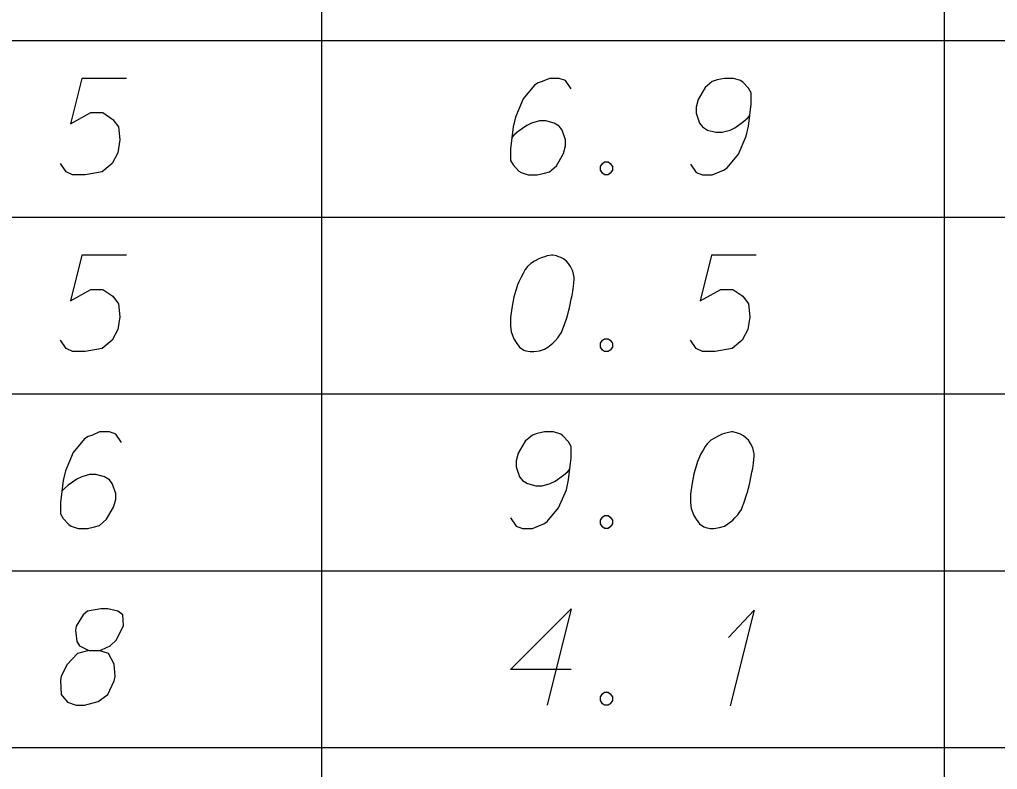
# Model space of a CAD drawing. Extents: x 2074207 to 2076812, y 516372 to 523312.
# Drawn here: x 2076573.08 to 2076621.77, y 518762.25 to 518799.58 of the extents above; entities that cross this region are included whole.
import ezdxf

# ---------------------------------------------------------------- set-up
doc = ezdxf.new("R2010")
doc.units = 0
doc.layers.add('Prop DirtTable_ Soil Test Results - Outline (Minor)', color=7, linetype='Continuous')
doc.layers.add('Prop DirtTable_ Soil Test Results - Tx (Sample Data)', color=7, linetype='Continuous')

msp = doc.modelspace()

# ---------------------------------------------------------------- linework, layer by layer
at = {"layer": 'Prop DirtTable_ Soil Test Results - Outline (Minor)'}
for p, q in [((2076588.114, 518807.343), (2076588.114, 518798.543)), ((2076619.134, 518798.543), (2076619.134, 518807.343)), ((2076260.609, 518798.543), (2076811.903, 518798.543)), ((2076260.609, 518798.543), (2076811.903, 518798.543)), ((2076588.114, 518798.543), (2076588.114, 518789.743)), ((2076619.134, 518789.743), (2076619.134, 518798.543)), ((2076260.609, 518789.743), (2076811.903, 518789.743)), ((2076260.609, 518789.743), (2076811.903, 518789.743)), ((2076588.114, 518789.743), (2076588.114, 518780.943)), ((2076619.134, 518780.943), (2076619.134, 518789.743)), ((2076260.609, 518780.943), (2076811.903, 518780.943)), ((2076260.609, 518780.943), (2076811.903, 518780.943)), ((2076588.114, 518780.943), (2076588.114, 518772.143)), ((2076619.134, 518772.143), (2076619.134, 518780.943)), ((2076260.609, 518772.143), (2076811.903, 518772.143)), ((2076260.609, 518772.143), (2076811.903, 518772.143)), ((2076588.114, 518772.143), (2076588.114, 518763.343)), ((2076619.134, 518763.343), (2076619.134, 518772.143)), ((2076260.609, 518763.343), (2076811.903, 518763.343)), ((2076260.609, 518763.343), (2076811.903, 518763.343)), ((2076588.114, 518763.343), (2076588.114, 518754.543)), ((2076619.134, 518754.543), (2076619.134, 518763.343))]:
    msp.add_line(p, q, dxfattribs=at)
at = {"layer": 'Prop DirtTable_ Soil Test Results - Tx (Sample Data)'}
for points in [[(2076578.396, 518796.65), (2076576.174, 518796.65), (2076575.609, 518794.382), (2076576.632, 518794.949), (2076577.232, 518794.949), (2076577.726, 518794.609), (2076578.008, 518794.231), (2076578.079, 518793.588), (2076577.973, 518792.946), (2076577.691, 518792.417), (2076577.197, 518792.001), (2076576.35, 518791.85), (2076575.715, 518791.85), (2076575.398, 518792.001), (2076575.116, 518792.417)], [(2076600.549, 518796.121), (2076600.267, 518796.536), (2076599.95, 518796.65), (2076599.456, 518796.65), (2076599.103, 518796.498), (2076598.891, 518796.423), (2076598.715, 518796.309), (2076598.151, 518795.629), (2076597.763, 518794.722), (2076597.657, 518794.231), (2076597.516, 518793.135), (2076597.516, 518792.568), (2076597.657, 518792.341), (2076597.939, 518792.039), (2076598.045, 518791.963), (2076598.398, 518791.85), (2076598.856, 518791.85), (2076599.209, 518791.925), (2076599.456, 518792.001), (2076599.809, 518792.303), (2076600.161, 518792.908), (2076600.267, 518793.286), (2076600.267, 518793.588), (2076600.091, 518794.08), (2076599.95, 518794.269), (2076599.703, 518794.42), (2076599.279, 518794.533), (2076598.962, 518794.533), (2076598.574, 518794.42), (2076598.327, 518794.306), (2076597.904, 518794.004), (2076597.692, 518793.815), (2076597.586, 518793.702)], [(2076606.476, 518792.379), (2076606.758, 518791.963), (2076607.075, 518791.85), (2076607.569, 518791.85), (2076607.922, 518792.001), (2076608.134, 518792.076), (2076608.31, 518792.19), (2076608.874, 518792.87), (2076609.262, 518793.777), (2076609.368, 518794.269), (2076609.509, 518795.365), (2076609.509, 518795.932), (2076609.368, 518796.158), (2076609.086, 518796.461), (2076608.98, 518796.536), (2076608.627, 518796.65), (2076608.169, 518796.65), (2076607.816, 518796.574), (2076607.569, 518796.498), (2076607.216, 518796.196), (2076606.864, 518795.591), (2076606.758, 518795.213), (2076606.758, 518794.911), (2076606.934, 518794.42), (2076607.075, 518794.231), (2076607.322, 518794.08), (2076607.746, 518793.966), (2076608.063, 518793.966), (2076608.451, 518794.08), (2076608.698, 518794.193), (2076609.121, 518794.495), (2076609.333, 518794.684), (2076609.439, 518794.798)], [(2076602.207, 518792.492), (2076602.384, 518792.492), (2076602.489, 518792.417), (2076602.595, 518792.265), (2076602.595, 518792.076), (2076602.489, 518791.925), (2076602.384, 518791.85), (2076602.207, 518791.85), (2076602.101, 518791.925), (2076601.996, 518792.076), (2076601.996, 518792.265), (2076602.101, 518792.417), (2076602.207, 518792.492)], [(2076578.396, 518787.85), (2076576.174, 518787.85), (2076575.609, 518785.582), (2076576.632, 518786.149), (2076577.232, 518786.149), (2076577.726, 518785.809), (2076578.008, 518785.431), (2076578.079, 518784.788), (2076577.973, 518784.146), (2076577.691, 518783.617), (2076577.197, 518783.201), (2076576.35, 518783.05), (2076575.715, 518783.05), (2076575.398, 518783.201), (2076575.116, 518783.617)], [(2076599.632, 518787.85), (2076599.562, 518787.85), (2076599.35, 518787.812), (2076599.209, 518787.774), (2076599.103, 518787.736), (2076598.927, 518787.661), (2076598.715, 518787.547), (2076598.539, 518787.434), (2076598.362, 518787.283), (2076598.256, 518787.132), (2076598.151, 518786.943), (2076598.045, 518786.754), (2076597.939, 518786.527), (2076597.868, 518786.376), (2076597.798, 518786.149), (2076597.692, 518785.771), (2076597.586, 518785.204), (2076597.516, 518784.75), (2076597.516, 518784.335), (2076597.551, 518784.032), (2076597.692, 518783.692), (2076597.798, 518783.503), (2076597.974, 518783.276), (2076598.186, 518783.125), (2076598.292, 518783.087), (2076598.503, 518783.05), (2076598.68, 518783.05), (2076598.962, 518783.087), (2076599.209, 518783.163), (2076599.385, 518783.276), (2076599.632, 518783.465), (2076599.738, 518783.579), (2076599.879, 518783.73), (2076599.985, 518783.881), (2076600.055, 518783.995), (2076600.126, 518784.183), (2076600.161, 518784.259), (2076600.232, 518784.448), (2076600.302, 518784.675), (2076600.373, 518784.902), (2076600.408, 518785.053), (2076600.443, 518785.166), (2076600.479, 518785.317), (2076600.549, 518785.658), (2076600.585, 518785.846), (2076600.62, 518786.035), (2076600.655, 518786.3), (2076600.69, 518786.64), (2076600.69, 518786.754), (2076600.655, 518786.905), (2076600.62, 518787.056), (2076600.514, 518787.283), (2076600.408, 518787.434), (2076600.302, 518787.547), (2076600.161, 518787.661), (2076600.02, 518787.736), (2076599.914, 518787.774), (2076599.809, 518787.812), (2076599.632, 518787.85)], [(2076609.756, 518787.85), (2076607.534, 518787.85), (2076606.969, 518785.582), (2076607.992, 518786.149), (2076608.592, 518786.149), (2076609.086, 518785.809), (2076609.368, 518785.431), (2076609.439, 518784.788), (2076609.333, 518784.146), (2076609.051, 518783.617), (2076608.557, 518783.201), (2076607.71, 518783.05), (2076607.075, 518783.05), (2076606.758, 518783.201), (2076606.476, 518783.617)], [(2076602.207, 518783.692), (2076602.384, 518783.692), (2076602.489, 518783.617), (2076602.595, 518783.465), (2076602.595, 518783.276), (2076602.489, 518783.125), (2076602.384, 518783.05), (2076602.207, 518783.05), (2076602.101, 518783.125), (2076601.996, 518783.276), (2076601.996, 518783.465), (2076602.101, 518783.617), (2076602.207, 518783.692)], [(2076578.149, 518778.521), (2076577.867, 518778.936), (2076577.55, 518779.05), (2076577.056, 518779.05), (2076576.703, 518778.898), (2076576.491, 518778.823), (2076576.315, 518778.709), (2076575.751, 518778.029), (2076575.363, 518777.122), (2076575.257, 518776.631), (2076575.116, 518775.535), (2076575.116, 518774.968), (2076575.257, 518774.741), (2076575.539, 518774.439), (2076575.645, 518774.363), (2076575.998, 518774.25), (2076576.456, 518774.25), (2076576.809, 518774.325), (2076577.056, 518774.401), (2076577.409, 518774.703), (2076577.761, 518775.308), (2076577.867, 518775.686), (2076577.867, 518775.988), (2076577.691, 518776.48), (2076577.55, 518776.669), (2076577.303, 518776.82), (2076576.879, 518776.933), (2076576.562, 518776.933), (2076576.174, 518776.82), (2076575.927, 518776.706), (2076575.504, 518776.404), (2076575.292, 518776.215), (2076575.186, 518776.102)], [(2076597.516, 518774.779), (2076597.798, 518774.363), (2076598.115, 518774.25), (2076598.609, 518774.25), (2076598.962, 518774.401), (2076599.174, 518774.476), (2076599.35, 518774.59), (2076599.914, 518775.27), (2076600.302, 518776.177), (2076600.408, 518776.669), (2076600.549, 518777.765), (2076600.549, 518778.332), (2076600.408, 518778.558), (2076600.126, 518778.861), (2076600.02, 518778.936), (2076599.667, 518779.05), (2076599.209, 518779.05), (2076598.856, 518778.974), (2076598.609, 518778.898), (2076598.256, 518778.596), (2076597.904, 518777.991), (2076597.798, 518777.613), (2076597.798, 518777.311), (2076597.974, 518776.82), (2076598.115, 518776.631), (2076598.362, 518776.48), (2076598.786, 518776.366), (2076599.103, 518776.366), (2076599.491, 518776.48), (2076599.738, 518776.593), (2076600.161, 518776.895), (2076600.373, 518777.084), (2076600.479, 518777.198)], [(2076608.592, 518779.05), (2076608.522, 518779.05), (2076608.31, 518779.012), (2076608.169, 518778.974), (2076608.063, 518778.936), (2076607.887, 518778.861), (2076607.675, 518778.747), (2076607.499, 518778.634), (2076607.322, 518778.483), (2076607.216, 518778.332), (2076607.111, 518778.143), (2076607.005, 518777.954), (2076606.899, 518777.727), (2076606.828, 518777.576), (2076606.758, 518777.349), (2076606.652, 518776.971), (2076606.546, 518776.404), (2076606.476, 518775.95), (2076606.476, 518775.535), (2076606.511, 518775.232), (2076606.652, 518774.892), (2076606.758, 518774.703), (2076606.934, 518774.476), (2076607.146, 518774.325), (2076607.252, 518774.287), (2076607.463, 518774.25), (2076607.64, 518774.25), (2076607.922, 518774.287), (2076608.169, 518774.363), (2076608.345, 518774.476), (2076608.592, 518774.665), (2076608.698, 518774.779), (2076608.839, 518774.93), (2076608.945, 518775.081), (2076609.015, 518775.195), (2076609.086, 518775.383), (2076609.121, 518775.459), (2076609.192, 518775.648), (2076609.262, 518775.875), (2076609.333, 518776.102), (2076609.368, 518776.253), (2076609.403, 518776.366), (2076609.439, 518776.517), (2076609.509, 518776.858), (2076609.545, 518777.046), (2076609.58, 518777.235), (2076609.615, 518777.5), (2076609.65, 518777.84), (2076609.65, 518777.954), (2076609.615, 518778.105), (2076609.58, 518778.256), (2076609.474, 518778.483), (2076609.368, 518778.634), (2076609.262, 518778.747), (2076609.121, 518778.861), (2076608.98, 518778.936), (2076608.874, 518778.974), (2076608.769, 518779.012), (2076608.592, 518779.05)], [(2076602.207, 518774.892), (2076602.384, 518774.892), (2076602.489, 518774.817), (2076602.595, 518774.665), (2076602.595, 518774.476), (2076602.489, 518774.325), (2076602.384, 518774.25), (2076602.207, 518774.25), (2076602.101, 518774.325), (2076601.996, 518774.476), (2076601.996, 518774.665), (2076602.101, 518774.817), (2076602.207, 518774.892)], [(2076576.527, 518768.171), (2076577.02, 518768.171), (2076577.162, 518768.209), (2076577.585, 518768.398), (2076577.902, 518768.7), (2076578.255, 518769.418), (2076578.22, 518769.947), (2076577.973, 518770.136), (2076577.479, 518770.25), (2076577.126, 518770.25), (2076576.456, 518770.136), (2076576.244, 518769.947), (2076575.892, 518769.38), (2076575.856, 518769.191), (2076575.927, 518768.624), (2076576.068, 518768.398), (2076576.527, 518768.171), (2076575.962, 518768.02), (2076575.433, 518767.453), (2076575.151, 518766.886), (2076575.116, 518766.697), (2076575.151, 518765.979), (2076575.468, 518765.601), (2076575.892, 518765.45), (2076576.315, 518765.45), (2076576.985, 518765.639), (2076577.479, 518765.979), (2076577.797, 518766.659), (2076577.832, 518766.886), (2076577.797, 518767.491), (2076577.514, 518768.02), (2076577.02, 518768.171)], [(2076600.549, 518767.226), (2076597.516, 518767.226), (2076600.549, 518770.25), (2076599.35, 518765.45)], [(2076608.38, 518768.813), (2076609.65, 518770.174), (2076608.451, 518765.412)], [(2076602.207, 518766.092), (2076602.384, 518766.092), (2076602.489, 518766.017), (2076602.595, 518765.865), (2076602.595, 518765.676), (2076602.489, 518765.525), (2076602.384, 518765.45), (2076602.207, 518765.45), (2076602.101, 518765.525), (2076601.996, 518765.676), (2076601.996, 518765.865), (2076602.101, 518766.017), (2076602.207, 518766.092)]]:
    msp.add_lwpolyline(points, dxfattribs=at)

doc.saveas('drawing.dxf')
